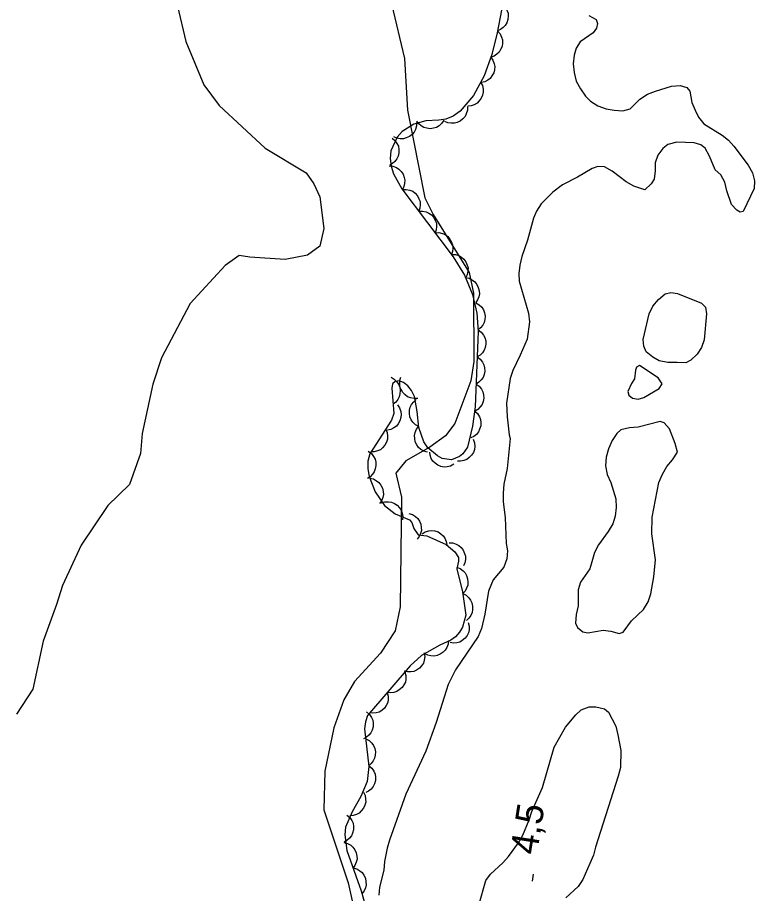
# Model space of a CAD drawing. Extents: x 282461 to 284471, y 5554090 to 5557646.
# Drawn here: x 283980.2 to 284061.8, y 5555817 to 5555914 of the extents above; entities that cross this region are included whole.
import ezdxf

# ---------------------------------------------------------------- set-up
doc = ezdxf.new("R2010")
doc.units = 0
for name, color, linetype in [('Niveau 1', 7, 'Continuous'), ('Niveau 2', 7, 'Continuous'), ('Niveau 3', 7, 'Continuous'), ('Niveau 4', 7, 'Continuous'), ('Niveau 44', 7, 'Continuous')]:
    doc.layers.add(name, color=color, linetype=linetype)

msp = doc.modelspace()

# ---------------------------------------------------------------- linework, layer by layer
at = {"layer": 'Niveau 1'}
msp.add_lwpolyline([(284021.59, 5555915.51), (284023.05, 5555909.45), (284023.38, 5555903.74), (284025.28, 5555894.04), (284026.21, 5555892.2), (284030.17, 5555885.76), (284030.67, 5555883.46), (284030.7, 5555875.93), (284030.36, 5555873.76), (284028.62, 5555869.06), (284027.56, 5555867.67), (284025.82, 5555866.42), (284023.19, 5555864.93), (284022.09, 5555863.56), (284022.71, 5555860.89), (284022.56, 5555848.76), (284021.99, 5555846.11), (284020.39, 5555843.64), (284017.51, 5555840.5), (284016.33, 5555838.46), (284015.2, 5555835.37), (284014.23, 5555830.55), (284014.11, 5555826.29), (284016.81, 5555818.19), (284019, 5555808.26)], dxfattribs=at)
at = {"layer": 'Niveau 2'}
for points in [[(283997.9, 5555915.23), (283998.82, 5555911.32), (284000.84, 5555906.54)], [(284000.84, 5555906.54), (284002.53, 5555904.25), (284007.61, 5555899.53), (284012.15, 5555896.78), (284013, 5555895.59), (284013.65, 5555894.14), (284014.12, 5555890.63), (284013.65, 5555888.67), (284012.3, 5555887.68), (284009.82, 5555887.19), (284005.93, 5555887.45), (284004.74, 5555887.65), (284003.2, 5555886.53), (283999.32, 5555882.32), (283996.15, 5555876.31), (283995.17, 5555873.4), (283994.01, 5555867.95), (283993.82, 5555865.73), (283992.59, 5555862.31), (283990.2, 5555859.96), (283987.27, 5555855.6), (283985.2, 5555851.13), (283984.53, 5555849), (283983.06, 5555844.96), (283981.89, 5555839.66), (283980.11, 5555836.89)]]:
    msp.add_lwpolyline(points, dxfattribs=at)
at = {"layer": 'Niveau 3'}
msp.add_line((284037.2, 5555818.38), (284037.32, 5555819.17), dxfattribs=at)
at = {"layer": 'Niveau 4'}
for points in [[(284043.44, 5555914.23), (284044.23, 5555913.78), (284044.4, 5555913.33), (284044.29, 5555912.82), (284043.9, 5555912.31), (284042.48, 5555911.29), (284042.03, 5555910.61), (284041.8, 5555909.82), (284041.69, 5555908.86), (284041.81, 5555907.9), (284042.03, 5555906.94), (284042.49, 5555906.09), (284043.06, 5555905.3), (284043.62, 5555904.74), (284044.42, 5555904.23), (284045.33, 5555903.89), (284046.23, 5555903.72), (284047.2, 5555903.67), (284047.99, 5555903.9), (284049.06, 5555904.97), (284049.91, 5555905.49), (284050.82, 5555905.83), (284052.57, 5555906.4), (284053.53, 5555906.46), (284054.27, 5555906.23), (284054.61, 5555905.84), (284054.84, 5555904.59), (284055.18, 5555903.75), (284055.58, 5555902.96), (284056.15, 5555902.22), (284058.19, 5555900.98), (284058.87, 5555900.42), (284059.49, 5555899.74), (284061.08, 5555897.66), (284061.54, 5555896.81), (284061.76, 5555895.91), (284061.71, 5555895.06), (284060.52, 5555892.51), (284060.18, 5555892.45), (284059.79, 5555892.68), (284059.22, 5555893.3), (284058.71, 5555894.82), (284058.48, 5555895.78), (284058.03, 5555896.57), (284057.4, 5555897.14), (284056.78, 5555898.66), (284056.32, 5555899.51), (284055.81, 5555899.9), (284055.07, 5555900.13), (284053.15, 5555900.18), (284052.19, 5555899.95), (284051.62, 5555899.5), (284051.05, 5555898.76), (284050.77, 5555897.91), (284050.77, 5555897.01), (284050.66, 5555896.1), (284050.32, 5555895.59), (284049.64, 5555894.91)], [(284049.64, 5555894.91), (284048.4, 5555895.31), (284047.55, 5555895.81), (284046.02, 5555897), (284045.17, 5555897.45), (284044.43, 5555897.5), (284043.81, 5555897.27), (284042.17, 5555896.31), (284040.52, 5555895.46), (284039.45, 5555894.66), (284038.15, 5555893.36), (284037.64, 5555892.57), (284037.3, 5555891.77), (284036.63, 5555889.34), (284036.01, 5555887.53), (284035.78, 5555886.57), (284035.67, 5555885.67), (284035.73, 5555884.82), (284036.75, 5555881.26), (284036.87, 5555880.3), (284036.59, 5555878.38), (284035.85, 5555876.62), (284035.01, 5555874.92), (284034.72, 5555874.02), (284034.33, 5555871.3), (284034.39, 5555869.78), (284034.62, 5555867.8), (284034.74, 5555867.4), (284034.4, 5555864.07), (284034.01, 5555862.32), (284033.95, 5555861.35), (284033.95, 5555860.39), (284034.18, 5555858.64), (284034.3, 5555855.76), (284034.42, 5555854.97), (284034.36, 5555854.06), (284034.02, 5555853.16), (284032.83, 5555851.74), (284032.33, 5555850.5), (284031.93, 5555847.95), (284031.54, 5555846.37), (284031.2, 5555845.46), (284028.66, 5555841.78), (284027.87, 5555840.14), (284026.52, 5555835.96), (284025.39, 5555832.79), (284023.19, 5555828.03), (284021.38, 5555822.94), (284021.1, 5555822.04), (284020.82, 5555820.56), (284020.76, 5555819.6), (284020.26, 5555817.74), (284020.2, 5555816.83)], [(284053.19, 5555875.82), (284052.17, 5555875.82), (284051.21, 5555875.98), (284050.52, 5555876.38), (284049.79, 5555877), (284049.5, 5555877.62), (284049.45, 5555878.35), (284050.12, 5555881.18), (284050.52, 5555882.03), (284051.14, 5555882.77), (284051.87, 5555883.39), (284052.5, 5555883.56), (284053.23, 5555883.45), (284055.9, 5555882.38), (284056.35, 5555881.93), (284056.46, 5555881.2), (284056.19, 5555878.31), (284055.9, 5555877.46), (284055.4, 5555876.73), (284054.72, 5555876.05), (284054.15, 5555875.76), (284053.19, 5555875.82)], [(284051.09, 5555874.12), (284049.05, 5555875.47), (284048.71, 5555875.3), (284048.6, 5555874.96), (284048.49, 5555874), (284048.15, 5555873.49), (284047.76, 5555872.58), (284047.87, 5555872.19), (284048.27, 5555871.85), (284048.89, 5555871.74), (284049.51, 5555871.91), (284051.21, 5555872.93), (284051.55, 5555873.44), (284051.09, 5555874.12)], [(284052.98, 5555866.83), (284052.35, 5555868.47), (284051.78, 5555869.14), (284051.33, 5555869.26), (284048.89, 5555868.63), (284047.93, 5555868.57), (284046.97, 5555868.34), (284046.52, 5555867.94), (284046.01, 5555867.15), (284045.61, 5555866.25), (284045.33, 5555865.34), (284045.28, 5555864.38), (284045.45, 5555863.42), (284045.85, 5555862.52), (284046.42, 5555860.71), (284046.47, 5555859.75), (284046.36, 5555858.79), (284046.08, 5555857.94), (284045.57, 5555857.09), (284044.5, 5555855.62), (284044.05, 5555854.77), (284043.54, 5555852.96), (284042.52, 5555851.49), (284042.24, 5555850.64), (284042.24, 5555848.88), (284042.02, 5555847.92), (284041.96, 5555846.96), (284042.19, 5555846.45), (284042.76, 5555846), (284043.32, 5555845.89), (284045.02, 5555846.18), (284045.87, 5555846.07), (284046.78, 5555845.79), (284047.23, 5555845.96), (284048.14, 5555847.2), (284049.49, 5555848.45), (284050, 5555849.3), (284050.28, 5555850.21), (284050.62, 5555852.07), (284050.79, 5555853.94), (284050.39, 5555856.82), (284050.44, 5555858.68), (284051.17, 5555862.53), (284051.57, 5555863.44), (284052.07, 5555864.28), (284052.7, 5555865.02), (284053.26, 5555865.87), (284052.98, 5555866.83)], [(284037.13, 5555826.09), (284038.31, 5555828.75), (284039.61, 5555833.22), (284040.85, 5555835.43), (284041.98, 5555836.79), (284042.6, 5555837.36), (284043.45, 5555837.7), (284044.19, 5555837.7), (284045.15, 5555837.48), (284045.6, 5555837.08), (284046.4, 5555835.56), (284046.63, 5555834.6), (284046.97, 5555832.85), (284046.92, 5555830.98), (284046.69, 5555830.02), (284044.16, 5555822.16), (284043.93, 5555821.25), (284043.54, 5555820.35), (284042.75, 5555818.59), (284042.24, 5555817.8), (284040.88, 5555816.55)], [(284031.25, 5555815.73), (284032.04, 5555818.45), (284032.55, 5555819.18), (284033.91, 5555820.43), (284034.53, 5555821.11), (284035.66, 5555822.64), (284036.11, 5555823.49), (284036.84, 5555825.19), (284037.13, 5555826.09)]]:
    msp.add_lwpolyline(points, dxfattribs=at)
at = {"layer": 'Niveau 44'}
for points in [[(284033.88, 5555915.46), (284034.18, 5555915.16), (284034.37, 5555914.8), (284034.49, 5555914.49), (284034.51, 5555914.14), (284034.47, 5555913.77), (284034.34, 5555913.42), (284034.19, 5555913.12), (284033.95, 5555912.87), (284033.65, 5555912.65), (284033.32, 5555912.51)], [(284033.76, 5555914.82), (284033.28, 5555912.31), (284032.68, 5555909.89), (284031.84, 5555907.55), (284030.67, 5555905.36), (284029.21, 5555903.61), (284028.4, 5555903.07), (284027.62, 5555902.75), (284026.84, 5555902.61), (284025.4, 5555902.56), (284024.05, 5555902.19), (284022.77, 5555901.36), (284022.23, 5555900.73), (284021.53, 5555899.24), (284021.46, 5555898.4), (284021.56, 5555897.54), (284021.82, 5555896.69), (284022.75, 5555895.04), (284028.42, 5555887.5), (284029.68, 5555885.48), (284030.55, 5555883.34), (284031.03, 5555881.27), (284031.19, 5555879.23), (284030.87, 5555870.89), (284030.56, 5555868.74), (284030, 5555866.43), (284029.48, 5555865.71), (284029.11, 5555865.39), (284028.24, 5555865.03), (284027.21, 5555865.19), (284026.67, 5555865.46), (284025.62, 5555866.37), (284025.18, 5555867.03), (284024.62, 5555868.6), (284024.45, 5555870.38), (284024.14, 5555872.03), (284023.82, 5555872.69), (284023.4, 5555873.22), (284022.93, 5555873.6), (284022.44, 5555873.77), (284022.01, 5555873.71), (284021.71, 5555873.43), (284021.64, 5555872.96), (284021.87, 5555870.15), (284021.59, 5555869.43), (284019.19, 5555865.71), (284018.99, 5555864.88), (284018.96, 5555864.05), (284019.12, 5555863.18), (284019.78, 5555861.49), (284020.81, 5555859.99), (284022.01, 5555859.04), (284023.57, 5555858.39), (284023.84, 5555858.09), (284024.05, 5555857.44), (284024.53, 5555856.73), (284025.52, 5555856.6), (284027.65, 5555855.67), (284028.59, 5555854.84), (284028.99, 5555854.2), (284029, 5555853.82), (284028.84, 5555852.96), (284029.44, 5555850.43), (284029.81, 5555847.84), (284029.46, 5555846.51), (284029.12, 5555845.94), (284028.68, 5555845.45), (284028.17, 5555845.07), (284026.93, 5555844.5), (284024.9, 5555843.36), (284023.65, 5555842.23), (284018.93, 5555836.72), (284018.71, 5555836.02), (284018.62, 5555835.26), (284019.09, 5555831.09), (284018.89, 5555829.41), (284018.21, 5555827.76), (284017.25, 5555826.08), (284016.52, 5555824.36), (284016.43, 5555823.52), (284016.65, 5555821.77), (284018.25, 5555817.31), (284018.76, 5555815.49)], [(284033.33, 5555912.51), (284033.61, 5555912.2), (284033.78, 5555911.83), (284033.88, 5555911.51), (284033.89, 5555911.16), (284033.83, 5555910.8), (284033.67, 5555910.44), (284033.51, 5555910.16), (284033.25, 5555909.92), (284032.94, 5555909.72), (284032.61, 5555909.59)], [(284032.58, 5555909.6), (284032.82, 5555909.27), (284032.96, 5555908.88), (284033.02, 5555908.56), (284032.99, 5555908.21), (284032.9, 5555907.85), (284032.71, 5555907.52), (284032.52, 5555907.25), (284032.24, 5555907.04), (284031.91, 5555906.87), (284031.56, 5555906.78)], [(284031.45, 5555906.83), (284031.65, 5555906.46), (284031.73, 5555906.06), (284031.75, 5555905.73), (284031.66, 5555905.39), (284031.52, 5555905.05), (284031.28, 5555904.75), (284031.06, 5555904.51), (284030.75, 5555904.34), (284030.4, 5555904.22), (284030.04, 5555904.18)], [(284030, 5555904.13), (284029.99, 5555903.72), (284029.87, 5555903.33), (284029.73, 5555903.03), (284029.5, 5555902.77), (284029.21, 5555902.53), (284028.86, 5555902.38), (284028.55, 5555902.28), (284028.2, 5555902.28), (284027.83, 5555902.33), (284027.5, 5555902.47)], [(284027.39, 5555902.63), (284027.17, 5555902.28), (284026.87, 5555902.01), (284026.59, 5555901.83), (284026.25, 5555901.73), (284025.89, 5555901.68), (284025.51, 5555901.73), (284025.19, 5555901.81), (284024.89, 5555901.99), (284024.61, 5555902.23), (284024.4, 5555902.53)], [(284024.38, 5555902.4), (284024.37, 5555901.99), (284024.25, 5555901.6), (284024.1, 5555901.3), (284023.87, 5555901.04), (284023.58, 5555900.82), (284023.22, 5555900.66), (284022.91, 5555900.57), (284022.56, 5555900.57), (284022.2, 5555900.63), (284021.86, 5555900.77)], [(284021.65, 5555900.63), (284021.97, 5555900.37), (284022.2, 5555900.03), (284022.35, 5555899.74), (284022.41, 5555899.39), (284022.41, 5555899.02), (284022.32, 5555898.65), (284022.2, 5555898.35), (284021.98, 5555898.07), (284021.71, 5555897.82), (284021.4, 5555897.64)], [(284021.33, 5555897.56), (284021.75, 5555897.52), (284022.13, 5555897.37), (284022.41, 5555897.21), (284022.66, 5555896.96), (284022.87, 5555896.66), (284023, 5555896.29), (284023.08, 5555895.98), (284023.05, 5555895.63), (284022.96, 5555895.27), (284022.8, 5555894.94)], [(284022.82, 5555894.95), (284023.23, 5555894.97), (284023.63, 5555894.87), (284023.94, 5555894.75), (284024.21, 5555894.53), (284024.46, 5555894.26), (284024.63, 5555893.92), (284024.75, 5555893.61), (284024.77, 5555893.26), (284024.74, 5555892.89), (284024.62, 5555892.55)], [(284024.62, 5555892.55), (284025.04, 5555892.57), (284025.43, 5555892.48), (284025.74, 5555892.35), (284026.01, 5555892.14), (284026.26, 5555891.86), (284026.44, 5555891.52), (284026.56, 5555891.22), (284026.58, 5555890.87), (284026.54, 5555890.5), (284026.42, 5555890.16)], [(284026.42, 5555890.16), (284026.84, 5555890.18), (284027.23, 5555890.08), (284027.54, 5555889.96), (284027.82, 5555889.74), (284028.06, 5555889.46), (284028.24, 5555889.12), (284028.36, 5555888.82), (284028.38, 5555888.47), (284028.34, 5555888.1), (284028.23, 5555887.76)], [(284028.25, 5555887.77), (284028.67, 5555887.76), (284029.05, 5555887.63), (284029.35, 5555887.48), (284029.6, 5555887.24), (284029.82, 5555886.94), (284029.97, 5555886.59), (284030.06, 5555886.27), (284030.05, 5555885.92), (284029.98, 5555885.56), (284029.84, 5555885.23)], [(284029.79, 5555885.21), (284030.2, 5555885.12), (284030.56, 5555884.92), (284030.82, 5555884.73), (284031.03, 5555884.45), (284031.2, 5555884.12), (284031.28, 5555883.74), (284031.32, 5555883.42), (284031.25, 5555883.07), (284031.12, 5555882.73), (284030.92, 5555882.43)], [(284030.94, 5555882.41), (284031.3, 5555882.2), (284031.58, 5555881.91), (284031.78, 5555881.64), (284031.89, 5555881.31), (284031.95, 5555880.94), (284031.92, 5555880.56), (284031.86, 5555880.24), (284031.69, 5555879.93), (284031.46, 5555879.64), (284031.18, 5555879.42)], [(284031.2, 5555879.42), (284031.53, 5555879.17), (284031.78, 5555878.84), (284031.94, 5555878.56), (284032.02, 5555878.21), (284032.03, 5555877.84), (284031.95, 5555877.47), (284031.85, 5555877.16), (284031.65, 5555876.87), (284031.39, 5555876.61), (284031.08, 5555876.42)], [(284031.08, 5555876.42), (284031.42, 5555876.17), (284031.66, 5555875.85), (284031.82, 5555875.56), (284031.9, 5555875.21), (284031.92, 5555874.85), (284031.84, 5555874.47), (284031.74, 5555874.16), (284031.53, 5555873.87), (284031.27, 5555873.61), (284030.97, 5555873.42)], [(284021.54, 5555874.17), (284021.9, 5555873.97), (284022.19, 5555873.68), (284022.38, 5555873.41), (284022.5, 5555873.08), (284022.56, 5555872.71), (284022.53, 5555872.33), (284022.46, 5555872.01), (284022.29, 5555871.7), (284022.07, 5555871.41), (284021.79, 5555871.18)], [(284024.5, 5555871.83), (284024.09, 5555871.8), (284023.69, 5555871.89), (284023.38, 5555872), (284023.1, 5555872.21), (284022.84, 5555872.48), (284022.66, 5555872.81), (284022.53, 5555873.12), (284022.5, 5555873.47), (284022.53, 5555873.84), (284022.64, 5555874.18)], [(284030.97, 5555873.42), (284031.3, 5555873.17), (284031.55, 5555872.85), (284031.71, 5555872.56), (284031.79, 5555872.22), (284031.8, 5555871.85), (284031.72, 5555871.47), (284031.62, 5555871.16), (284031.42, 5555870.88), (284031.16, 5555870.61), (284030.85, 5555870.42)], [(284024.61, 5555868.7), (284024.24, 5555868.9), (284023.96, 5555869.19), (284023.76, 5555869.46), (284023.64, 5555869.79), (284023.57, 5555870.15), (284023.6, 5555870.53), (284023.66, 5555870.85), (284023.82, 5555871.16), (284024.05, 5555871.46), (284024.33, 5555871.69)], [(284022.25, 5555871.12), (284022.48, 5555870.77), (284022.61, 5555870.39), (284022.67, 5555870.06), (284022.63, 5555869.71), (284022.52, 5555869.36), (284022.33, 5555869.03), (284022.13, 5555868.77), (284021.84, 5555868.56), (284021.51, 5555868.4), (284021.16, 5555868.32)], [(284030.8, 5555870.43), (284031.11, 5555870.15), (284031.32, 5555869.8), (284031.45, 5555869.49), (284031.49, 5555869.15), (284031.47, 5555868.78), (284031.35, 5555868.41), (284031.22, 5555868.11), (284030.99, 5555867.85), (284030.7, 5555867.62), (284030.38, 5555867.46)], [(284025.59, 5555865.87), (284025.19, 5555865.97), (284024.84, 5555866.19), (284024.59, 5555866.39), (284024.39, 5555866.68), (284024.23, 5555867.02), (284024.17, 5555867.4), (284024.14, 5555867.72), (284024.23, 5555868.06), (284024.37, 5555868.41), (284024.59, 5555868.7)], [(284020.95, 5555868.43), (284021.11, 5555868.05), (284021.15, 5555867.64), (284021.14, 5555867.31), (284021.04, 5555866.98), (284020.86, 5555866.65), (284020.6, 5555866.37), (284020.36, 5555866.15), (284020.04, 5555866.01), (284019.68, 5555865.92), (284019.32, 5555865.91)], [(284030.63, 5555867.31), (284030.78, 5555866.92), (284030.8, 5555866.51), (284030.77, 5555866.18), (284030.65, 5555865.85), (284030.46, 5555865.54), (284030.19, 5555865.27), (284029.93, 5555865.06), (284029.6, 5555864.94), (284029.24, 5555864.87), (284028.88, 5555864.88)], [(284019.03, 5555865.97), (284019.37, 5555865.72), (284019.61, 5555865.4), (284019.77, 5555865.11), (284019.85, 5555864.77), (284019.87, 5555864.4), (284019.79, 5555864.02), (284019.69, 5555863.71), (284019.49, 5555863.43), (284019.23, 5555863.16), (284018.92, 5555862.97)], [(284028.5, 5555864.54), (284028.14, 5555864.34), (284027.74, 5555864.25), (284027.41, 5555864.22), (284027.07, 5555864.3), (284026.72, 5555864.43), (284026.41, 5555864.66), (284026.17, 5555864.88), (284026, 5555865.18), (284025.87, 5555865.53), (284025.82, 5555865.89)], [(284019.19, 5555863), (284019.6, 5555862.91), (284019.95, 5555862.71), (284020.21, 5555862.51), (284020.42, 5555862.22), (284020.58, 5555861.89), (284020.66, 5555861.52), (284020.69, 5555861.19), (284020.62, 5555860.85), (284020.49, 5555860.5), (284020.28, 5555860.21)], [(284020.46, 5555860.26), (284020.86, 5555860.39), (284021.27, 5555860.39), (284021.6, 5555860.35), (284021.92, 5555860.21), (284022.23, 5555860.01), (284022.48, 5555859.73), (284022.68, 5555859.46), (284022.79, 5555859.13), (284022.84, 5555858.76), (284022.82, 5555858.4)], [(284023.51, 5555859.1), (284023.91, 5555858.99), (284024.25, 5555858.77), (284024.5, 5555858.55), (284024.69, 5555858.25), (284024.84, 5555857.91), (284024.89, 5555857.54), (284024.91, 5555857.21), (284024.81, 5555856.87), (284024.66, 5555856.53), (284024.43, 5555856.25)], [(284024.97, 5555856.84), (284025.32, 5555857.07), (284025.71, 5555857.17), (284026.04, 5555857.22), (284026.39, 5555857.16), (284026.74, 5555857.05), (284027.06, 5555856.84), (284027.31, 5555856.63), (284027.5, 5555856.34), (284027.65, 5555856), (284027.71, 5555855.64)], [(284027.96, 5555855.84), (284028.38, 5555855.83), (284028.76, 5555855.7), (284029.06, 5555855.55), (284029.32, 5555855.31), (284029.54, 5555855.01), (284029.68, 5555854.66), (284029.78, 5555854.35), (284029.77, 5555853.99), (284029.7, 5555853.63), (284029.55, 5555853.3)], [(284028.8, 5555853.15), (284029.19, 5555853), (284029.51, 5555852.75), (284029.74, 5555852.52), (284029.91, 5555852.21), (284030.02, 5555851.86), (284030.05, 5555851.47), (284030.03, 5555851.15), (284029.91, 5555850.82), (284029.73, 5555850.49), (284029.49, 5555850.23)], [(284029.47, 5555850.23), (284029.84, 5555850.04), (284030.14, 5555849.77), (284030.35, 5555849.51), (284030.49, 5555849.19), (284030.57, 5555848.83), (284030.56, 5555848.44), (284030.52, 5555848.12), (284030.37, 5555847.8), (284030.16, 5555847.5), (284029.89, 5555847.26)], [(284030.09, 5555847.02), (284030.19, 5555846.61), (284030.17, 5555846.21), (284030.11, 5555845.88), (284029.95, 5555845.57), (284029.73, 5555845.27), (284029.43, 5555845.04), (284029.15, 5555844.86), (284028.81, 5555844.77), (284028.44, 5555844.74), (284028.08, 5555844.79)], [(284027.9, 5555845.04), (284027.86, 5555844.63), (284027.71, 5555844.25), (284027.55, 5555843.96), (284027.3, 5555843.72), (284026.99, 5555843.51), (284026.63, 5555843.38), (284026.32, 5555843.3), (284025.96, 5555843.33), (284025.6, 5555843.41), (284025.28, 5555843.57)], [(284025.22, 5555843.65), (284025.28, 5555843.24), (284025.22, 5555842.84), (284025.13, 5555842.52), (284024.93, 5555842.23), (284024.68, 5555841.96), (284024.36, 5555841.75), (284024.07, 5555841.6), (284023.72, 5555841.55), (284023.35, 5555841.56), (284023, 5555841.64)], [(284023.08, 5555841.56), (284023.19, 5555841.16), (284023.18, 5555840.75), (284023.13, 5555840.43), (284022.97, 5555840.11), (284022.76, 5555839.81), (284022.46, 5555839.57), (284022.19, 5555839.38), (284021.85, 5555839.29), (284021.49, 5555839.25), (284021.13, 5555839.29)], [(284021.13, 5555839.29), (284021.24, 5555838.88), (284021.23, 5555838.48), (284021.17, 5555838.15), (284021.02, 5555837.83), (284020.81, 5555837.53), (284020.51, 5555837.29), (284020.24, 5555837.11), (284019.9, 5555837.01), (284019.53, 5555836.97), (284019.18, 5555837.01)], [(284018.84, 5555837.12), (284019.16, 5555836.85), (284019.37, 5555836.51), (284019.51, 5555836.21), (284019.56, 5555835.86), (284019.55, 5555835.49), (284019.44, 5555835.12), (284019.32, 5555834.82), (284019.09, 5555834.55), (284018.81, 5555834.31), (284018.49, 5555834.15)], [(284018.75, 5555834.14), (284019.12, 5555833.95), (284019.41, 5555833.67), (284019.61, 5555833.4), (284019.74, 5555833.08), (284019.81, 5555832.71), (284019.79, 5555832.33), (284019.73, 5555832.01), (284019.58, 5555831.7), (284019.36, 5555831.4), (284019.08, 5555831.16)], [(284019.1, 5555831.16), (284019.41, 5555830.89), (284019.63, 5555830.55), (284019.77, 5555830.25), (284019.82, 5555829.9), (284019.81, 5555829.53), (284019.7, 5555829.16), (284019.57, 5555828.86), (284019.35, 5555828.59), (284019.06, 5555828.35), (284018.74, 5555828.19)], [(284018.48, 5555828.24), (284018.67, 5555827.86), (284018.73, 5555827.46), (284018.74, 5555827.13), (284018.65, 5555826.79), (284018.5, 5555826.46), (284018.25, 5555826.16), (284018.02, 5555825.93), (284017.71, 5555825.77), (284017.35, 5555825.66), (284017, 5555825.63)], [(284016.66, 5555825.71), (284016.98, 5555825.44), (284017.2, 5555825.1), (284017.35, 5555824.8), (284017.4, 5555824.45), (284017.39, 5555824.08), (284017.29, 5555823.71), (284017.17, 5555823.41), (284016.94, 5555823.14), (284016.66, 5555822.89), (284016.34, 5555822.72)], [(284016.32, 5555822.68), (284016.73, 5555822.57), (284017.08, 5555822.36), (284017.33, 5555822.16), (284017.53, 5555821.87), (284017.69, 5555821.53), (284017.76, 5555821.15), (284017.78, 5555820.83), (284017.7, 5555820.49), (284017.55, 5555820.14), (284017.34, 5555819.85)], [(284017.34, 5555819.85), (284017.74, 5555819.75), (284018.09, 5555819.54), (284018.35, 5555819.33), (284018.55, 5555819.04), (284018.7, 5555818.71), (284018.77, 5555818.33), (284018.79, 5555818), (284018.71, 5555817.66), (284018.56, 5555817.32), (284018.35, 5555817.03)]]:
    msp.add_lwpolyline(points, dxfattribs=at)

# ---------------------------------------------------------------- texts
at = {"layer": 'Niveau 3'}
msp.add_text('4,5  ', height=3, rotation=81.09575, dxfattribs=at).set_placement((284037.68, 5555821.22))

doc.saveas('drawing.dxf')
